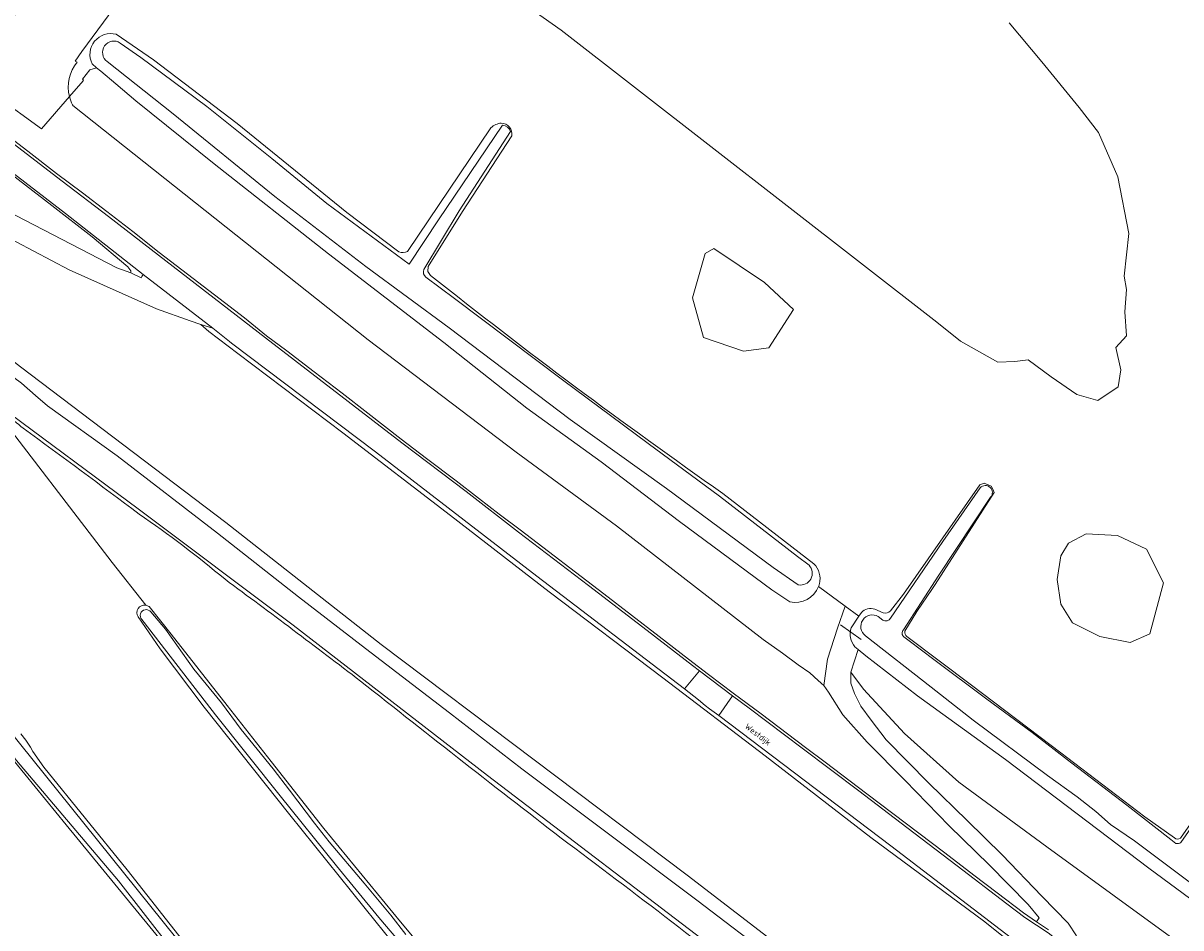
# Model space of a CAD drawing. Header units: metres. Extents: x 149984 to 156489, y 469398 to 478068.
# Tile 847 of 854: x 153014 to 153194, y 475318 to 475459. Entities that reach past the tile are written whole.
import ezdxf
from ezdxf.enums import TextEntityAlignment as Align

# ---------------------------------------------------------------- set-up
doc = ezdxf.new("R2010")
doc.units = ezdxf.units.M
doc.header["$LTSCALE"] = 0.75
for name, color, linetype, lineweight in [('B-WE-GR-GRAS-GV', 252, 'Continuous', 13), ('B-WE-GW-TALUD_KRUIN-G', 252, 'Continuous', 18), ('B-WE-KW-KUNSTWERK_DUIKER-G', 6, 'Continuous', 18), ('B-WE-OG-TERREIN_BEGROEID-GV', 252, 'Continuous', 18), ('B-WE-OG-TERREIN_ERF-GV', 252, 'Continuous', 18), ('B-WE-OG-TERREIN_OEVER-GV', 252, 'Continuous', 18), ('B-WE-OG-TOPOGRAFIE-T18', 7, 'Continuous', 18), ('B-WE-OG-WATER-GV', 252, 'Continuous', 18), ('B-WE-OG-WATER_MEER-GV', 252, 'Continuous', 18), ('B-WE-OG-WATER_SLOOT-GV', 252, 'Continuous', 18), ('B-WE-OG-WEG-GV', 252, 'Continuous', 18), ('B-WE-VH-GESLOTENVERHARDING-GV', 252, 'Continuous', 18), ('B-WE-VH-GESLOTENVERHARDING_ASFALT-GV', 252, 'Continuous', 18), ('B-WE-VH-ONVERHARD-GV', 252, 'Continuous', 18), ('B-WE-VH-OPENVERHARDING_BETONSTRAATSTEEN-GV', 252, 'Continuous', 18)]:
    doc.layers.add(name, color=color, linetype=linetype, lineweight=lineweight)
doc.styles.add('NLCS-ISO-M500-T18', font='NLCS-ISO.ttf', dxfattribs={"height": 0.9})

msp = doc.modelspace()

# ---------------------------------------------------------------- linework, layer by layer
at = {"layer": 'B-WE-GR-GRAS-GV', "flags": 128}
for points in [[(153214.71, 475545.137), (153191.03, 475550.031), (153179.653, 475553.339), (153155.634, 475563.738), (153153.873, 475564.548), (153146.737, 475567.829), (153138.609, 475571.566), (153128.811, 475579.687), (153123.536, 475584.993), (153121.603, 475585.766), (153114.473, 475578.086), (153104.211, 475566.976), (153068.318, 475516.944), (153056.203, 475500), (153038.635, 475475.431), (153022.937, 475454.149), (153021.881, 475452.638), (153022.21, 475452.46)], [(153167.541, 475458.573), (153172.624, 475452.521), (153178.434, 475445.38), (153181.46, 475441.507), (153184.486, 475434.608), (153186.181, 475425.772), (153185.454, 475419.115), (153185.817, 475417.057), (153185.575, 475413.547), (153185.817, 475409.795), (153184.143, 475407.984), (153184.945, 475404.51), (153184.548, 475401.865), (153181.373, 475399.748), (153178.066, 475400.674), (153174.097, 475403.452), (153170.525, 475406.098), (153168.408, 475405.833), (153165.762, 475405.701), (153159.942, 475409.008), (153156.238, 475411.919), (153097.673, 475457.473), (153062.972, 475481.901)], [(153028.297, 475456.803), (153034.121, 475452.808), (153047.143, 475442.882), (153064.279, 475429.051), (153072.398, 475422.919), (153072.717, 475422.826), (153073.056, 475422.801), (153073.392, 475422.846), (153073.706, 475422.957), (153086.738, 475442.249)], [(153021.01, 475447.094), (153023.141, 475449.564), (153023.22, 475449.656), (153023.034, 475449.803), (153024.19, 475451.29), (153025.248, 475451.598), (153024.56, 475452.195)], [(153089.976, 475440.956), (153082.304, 475429.208), (153076.958, 475420.643), (153076.903, 475419.835), (153077.322, 475419.223)], [(153122.799, 475207.339), (153116.757, 475214.803), (153100.109, 475234.52), (153086.371, 475251.047), (153065.346, 475277.372), (153046.921, 475300.918), (153035.684, 475315.13), (153020.517, 475333.614), (153010.84, 475345.434), (153003.474, 475354.646), (152990.573, 475371.719), (152978.572, 475387.233), (152969.467, 475399.44), (152968.864, 475400.136), (152968.357, 475400.791), (152968.183, 475401.353), (152967.964, 475401.908), (152967.759, 475402.319), (152967.585, 475402.468)], [(153008.325, 475399.655), (153027.689, 475374.497), (153032.913, 475367.835)], [(153032.913, 475367.835), (153027.689, 475374.497), (153008.325, 475399.655)], [(153149.017, 475366.987), (153151.075, 475369.549), (153162.937, 475386.615), (153163.633, 475386.855), (153164.726, 475386.375), (153165.012, 475385.902), (153165.207, 475385.412), (153165.208, 475385.409), (153156.018, 475371.069), (153155.464, 475370.261), (153153.117, 475366.84), (153151.267, 475363.768)], [(153122.896, 475385.245), (153137.092, 475374.274)], [(153137.808, 475370.734), (153141.965, 475367.679), (153144.104, 475366.107), (153144.501, 475366.707)], [(153145.278, 475224.603), (153134.36, 475238.183), (153128.188, 475246.211), (153122.466, 475253.181), (153111.253, 475266.202), (153094.931, 475286.195), (153090.426, 475291.697), (153085.482, 475297.986), (153077.577, 475307.622), (153068.833, 475318.46), (153055.378, 475335.186), (153042.01, 475351.954), (153035.184, 475361.043), (153031.716, 475366.015)], [(153033.433, 475367.615), (153036.868, 475363.333), (153045.624, 475352.217), (153052.489, 475343.501), (153060.702, 475333.053), (153072.625, 475318.476), (153080.045, 475309.619), (153090.41, 475297.141), (153093.526, 475292.921), (153105.815, 475277.874), (153123.485, 475256.857), (153142.985, 475233.111), (153148.115, 475226.56)], [(153146.586, 475367.205), (153147.888, 475366.654)], [(153151.563, 475362.936), (153161.669, 475355.366), (153175.59, 475344.854), (153188.686, 475334.868), (153193.298, 475331.564)], [(153013.436, 475347.797), (153014.215, 475346.825), (153014.934, 475345.741), (153015.331, 475345.059), (153017.018, 475342.584), (153030.039, 475326.626), (153039.76, 475314.181)], [(153194.232, 475331.516), (153197.708, 475336.541)]]:
    msp.add_lwpolyline(points, dxfattribs=at)
at = {"layer": 'B-WE-GR-GRAS-GV'}
for points in [[(153024.56, 475452.195, -0.6485395), (153028.297, 475456.803)], [(153022.21, 475452.46, 0.2403834), (153021.01, 475447.094)], [(153086.738, 475442.249, -0.148059), (153088.338, 475442.98)], [(153088.338, 475442.98, -0.4562059), (153089.976, 475440.956)], [(153077.322, 475419.223, 0.0150161), (153122.896, 475385.245)], [(153013.797, 475395.44, 0.0110077), (153008.325, 475399.655)], [(153031.866, 475382.041, 0.0037084), (153013.797, 475395.44)], [(153045.271, 475371.877, 0.0247635), (153031.866, 475382.041)], [(153137.092, 475374.274, -0.2605542), (153137.959, 475371.192)], [(153066.384, 475356.026, 0.0048255), (153045.271, 475371.877)], [(153137.959, 475371.192, -0.0320983), (153137.808, 475370.734)], [(153031.716, 475366.015, -0.6469405), (153032.913, 475367.835)], [(153032.913, 475367.835, -0.1204527), (153033.433, 475367.615)], [(153144.501, 475366.707, -0.3060618), (153146.586, 475367.205)], [(153147.888, 475366.654, 0.3032884), (153149.017, 475366.987)], [(153151.267, 475363.768, 0.2743745), (153151.563, 475362.936)], [(153098.723, 475330.764, -0.003576), (153066.384, 475356.026)], [(153133.149, 475304.388, 0.006068), (153098.723, 475330.764)], [(153193.298, 475331.564, 0.312916), (153194.232, 475331.516)]]:
    msp.add_lwpolyline(points, format="xyb", dxfattribs=at)
at = {"layer": 'B-WE-GR-GRAS-GV', "flags": 128}
for points in [[(153119.878, 475409.537), (153118.158, 475415.755), (153120.143, 475422.634), (153121.466, 475423.428), (153129.403, 475418.136), (153133.901, 475413.903), (153130.065, 475407.95), (153126.096, 475407.421)], [(153175.573, 475367.998), (153175.044, 475371.834), (153175.573, 475375.538), (153176.764, 475377.523), (153179.542, 475378.978), (153184.437, 475378.713), (153188.935, 475376.597), (153191.58, 475371.305), (153189.464, 475363.367), (153186.421, 475362.045), (153181.659, 475362.971), (153177.425, 475365.087)]]:
    msp.add_lwpolyline(points, close=True, dxfattribs=at)
at = {"layer": 'B-WE-GW-TALUD_KRUIN-G'}
msp.add_lwpolyline([(153021.495, 475445.823, -0.0558372), (153021.01, 475447.094)], format="xyb", dxfattribs=at)
at = {"layer": 'B-WE-GW-TALUD_KRUIN-G', "flags": 128}
msp.add_lwpolyline([(153138.65, 475355.33), (153137.78, 475356.11), (153136.46, 475357.28), (153134.65, 475358.57), (153132.22, 475360.34), (153129.19, 475362.5), (153106.31, 475380.21), (153090.69, 475391.7), (153067.58, 475409.19), (153021.55, 475445.72), (153021.522, 475445.771), (153021.495, 475445.823)], dxfattribs=at)
at = {"layer": 'B-WE-KW-KUNSTWERK_DUIKER-G', "flags": 128}
msp.add_lwpolyline([(153141.228, 475364.757), (153144.469, 475362.495)], dxfattribs=at)
at = {"layer": 'B-WE-OG-TERREIN_BEGROEID-GV', "flags": 128}
for points in [[(153022.21, 475452.46), (153021.881, 475452.638), (153022.937, 475454.149), (153038.635, 475475.431)], [(153014.69, 475463.16), (153008.39, 475453.72), (153008.17, 475453.36), (153005.271, 475455.373), (153002.557, 475452.232), (153016.658, 475442.047), (153021.01, 475447.094)], [(153021.01, 475447.094), (153016.658, 475442.047), (153002.557, 475452.232), (153005.271, 475455.373), (153003.772, 475456.413), (153002.87, 475457.04), (153000.72, 475454.24), (153000, 475454.794), (152999.859, 475454.902), (152996.64, 475457.38), (152998.73, 475460.2)], [(153138.65, 475355.33), (153137.78, 475356.11), (153136.46, 475357.28), (153134.65, 475358.57), (153132.22, 475360.34), (153129.19, 475362.5), (153106.31, 475380.21), (153090.69, 475391.7), (153067.58, 475409.19), (153021.55, 475445.72), (153021.522, 475445.771), (153021.495, 475445.823)], [(153010.268, 475441.844), (153014.534, 475438.59), (153019.017, 475435.102), (153023.038, 475432.082), (153026.824, 475429.185), (153030.88, 475426.054), (153035.012, 475422.806), (153038.523, 475420.09), (153043.626, 475416.222), (153048.285, 475412.605), (153051.744, 475409.837), (153054.898, 475407.473), (153059.147, 475404.219), (153063.525, 475400.889), (153067.533, 475397.74), (153072.76, 475393.737), (153076.669, 475390.711), (153081.316, 475387.223), (153084.786, 475384.502), (153088.034, 475382.05), (153091.288, 475379.58), (153104.323, 475369.635), (153112.942, 475362.959), (153117.53, 475359.442), (153120.679, 475357.037), (153124.512, 475354.128), (153128.865, 475350.903), (153135.78, 475345.666), (153138.834, 475343.379), (153145.339, 475338.463), (153153.47, 475332.309), (153157.526, 475329.242), (153162.044, 475325.778), (153165.684, 475323.004), (153169.746, 475319.885), (153171.782, 475318.523), (153172.196, 475319.143), (153170.48, 475321.19), (153164.44, 475327.36), (153158.2, 475333.48), (153151.32, 475340.51), (153145.39, 475346.48), (153141.6, 475350.73), (153139.37, 475354.28), (153138.65, 475355.33)], [(153042.75, 475410.491), (153041.484, 475411.571), (153039.833, 475412.128), (153034.566, 475414.041), (153020.994, 475420.116), (153009.915, 475425.928)], [(153389.253, 475145.827), (153362.379, 475166.347), (153234.094, 475264.357), (153229.699, 475267.909), (153217.98, 475276.942), (153207.059, 475285.377), (153196.172, 475293.634), (153186.062, 475301.413), (153172.734, 475311.346), (153163.556, 475318.648), (153145.965, 475331.644), (153129.496, 475344.351), (153113.537, 475356.514), (153095.836, 475369.909), (153080.45, 475381.83), (153063.62, 475394.71), (153047.26, 475407.05), (153042.75, 475410.491)], [(153013.396, 475404.959), (153045.38, 475380.707), (153069.632, 475361.727), (153117.316, 475325.759), (153156.213, 475295.884)], [(153194.41, 475314.92), (153173.41, 475330.17), (153159.67, 475340.27), (153151.2, 475347.87), (153144.85, 475354.74), (153142.83, 475357.39), (153142.85, 475355.69), (153143.4, 475354.06), (153144.4, 475352.1), (153146.04, 475349.93), (153148.36, 475346.85), (153155.03, 475340.1), (153161, 475334.3), (153166.45, 475328.96), (153172.62, 475322.51), (153176.76, 475318.3), (153178.06, 475316.3)]]:
    msp.add_lwpolyline(points, dxfattribs=at)
at = {"layer": 'B-WE-OG-TERREIN_BEGROEID-GV'}
for points in [[(153021.01, 475447.094, -0.2403834), (153022.21, 475452.46)], [(153021.495, 475445.823, -0.0558372), (153021.01, 475447.094)]]:
    msp.add_lwpolyline(points, format="xyb", dxfattribs=at)
at = {"layer": 'B-WE-OG-TERREIN_ERF-GV', "flags": 128}
for points in [[(153120.143, 475422.634), (153118.158, 475415.755), (153119.878, 475409.537), (153126.096, 475407.421), (153130.065, 475407.95), (153133.901, 475413.903), (153129.403, 475418.136), (153121.466, 475423.428)], [(153175.573, 475375.538), (153175.044, 475371.834), (153175.573, 475367.998), (153177.425, 475365.087), (153181.659, 475362.971), (153186.421, 475362.045), (153189.464, 475363.367), (153191.58, 475371.305), (153188.935, 475376.597), (153184.437, 475378.713), (153179.542, 475378.978), (153176.764, 475377.523)]]:
    msp.add_lwpolyline(points, close=True, dxfattribs=at)
at = {"layer": 'B-WE-OG-TERREIN_OEVER-GV', "flags": 128}
for points in [[(153338.151, 475580.454), (153338.035, 475580.744), (153337.85, 475580.98), (153337.607, 475581.155), (153337.312, 475581.258), (153336.999, 475581.272), (153336.708, 475581.2), (153336.496, 475581.085), (153336.315, 475580.926), (153327.752, 475565.425), (153311.636, 475535.562), (153296.922, 475507.741), (153287.03, 475490.136), (153275.113, 475469.834), (153265.99, 475453.561), (153255.14, 475435.016), (153245.551, 475418.304), (153239.599, 475407.812), (153231.968, 475394.431), (153223.393, 475379.555), (153216.179, 475367.614), (153208.79, 475354.834), (153197.708, 475336.541), (153194.232, 475331.516)], [(153086.738, 475442.249), (153073.706, 475422.957), (153073.392, 475422.846), (153073.056, 475422.801), (153072.717, 475422.826), (153072.398, 475422.919), (153064.279, 475429.051), (153047.143, 475442.882), (153034.121, 475452.808), (153028.297, 475456.803)], [(153028.918, 475455.446), (153032.165, 475453.184), (153042.43, 475445.548), (153052.583, 475437.429), (153061.129, 475430.44), (153073.97, 475420.989), (153078.555, 475427.908), (153088.519, 475442.636)], [(153025.248, 475451.598), (153024.19, 475451.29), (153023.034, 475449.803), (153023.22, 475449.656), (153023.141, 475449.564), (153021.01, 475447.094)], [(153024.56, 475452.195), (153025.248, 475451.598), (153025.896, 475451.035), (153028.245, 475449.102), (153031.384, 475446.449), (153043.59, 475436.63), (153061.428, 475422.607), (153079.364, 475408.797), (153092.33, 475398.54), (153103.94, 475390.16), (153116.14, 475380.86), (153130.53, 475370.23), (153133.349, 475368.339)], [(153133.349, 475368.339), (153130.53, 475370.23), (153116.14, 475380.86), (153103.94, 475390.16), (153092.33, 475398.54), (153079.364, 475408.797), (153061.428, 475422.607), (153043.59, 475436.63), (153031.384, 475446.449), (153028.245, 475449.102), (153025.896, 475451.035), (153025.248, 475451.598)], [(153134.653, 475371.022), (153130.765, 475373.693), (153114.118, 475386.021), (153099.076, 475396.773), (153080.226, 475411.043), (153067.249, 475420.634), (153053.036, 475431.518), (153037.179, 475444.409), (153026.91, 475452.552)], [(153021.495, 475445.823), (153021.522, 475445.771), (153021.55, 475445.72), (153067.58, 475409.19), (153090.69, 475391.7), (153106.31, 475380.21), (153129.19, 475362.5), (153132.22, 475360.34), (153134.65, 475358.57), (153136.46, 475357.28), (153137.78, 475356.11), (153138.65, 475355.33), (153139.214, 475359.412), (153140.78, 475364.27), (153141.965, 475367.679), (153137.808, 475370.734)], [(153089.779, 475441.648), (153081.795, 475429.291), (153076.271, 475420.153)], [(153082.304, 475429.208), (153089.976, 475440.956)], [(153077.322, 475419.223), (153076.903, 475419.835), (153076.958, 475420.643), (153082.304, 475429.208)], [(153076.603, 475418.958), (153081.065, 475415.624), (153097.908, 475402.952), (153111.23, 475393.035), (153122.373, 475384.824), (153134.526, 475375.434), (153136.333, 475374.065)], [(153180.856, 475276.472), (153156.213, 475295.884), (153117.316, 475325.759), (153069.632, 475361.727), (153045.38, 475380.707), (153013.396, 475404.959), (153003.839, 475412.361), (153002.372, 475413.18), (152998.143, 475414.859), (152995.935, 475416.023), (152995.012, 475416.574), (152994.043, 475417.012), (152992.721, 475417.52), (152991.714, 475417.853), (152991.459, 475417.892), (152990.58, 475418.029), (152989.369, 475418.047), (152987.655, 475417.991), (152984.857, 475417.727), (152981.857, 475417.682), (152980.789, 475417.858)], [(152996.025, 475414.881), (152998.801, 475413.335), (153005.725, 475408.151), (153013.561, 475402.457), (153015.703, 475400.506), (153017.608, 475398.896), (153028.467, 475391.136), (153044.087, 475379.062), (153056.714, 475369.144), (153067.172, 475361.094), (153080.292, 475351.068), (153091.529, 475342.364), (153104.867, 475332.38), (153118.858, 475321.875), (153131.266, 475312.442), (153137.763, 475307.693), (153151.188, 475297.679), (153163.631, 475288.295), (153175.269, 475279.524), (153179.185, 475276.768)], [(153177.23, 475272.778), (153164.944, 475281.939), (153146.234, 475295.859), (153122.755, 475313.457), (153086.178, 475341.289), (153055.883, 475364.731), (153031.742, 475382.845), (153010.105, 475398.848), (152997.84, 475408.597), (152994.926, 475410.742)], [(153070.763, 475270.872), (153028.651, 475324.892), (153012.74, 475343.659), (152994.563, 475367.074), (152991.785, 475371.043), (152981.228, 475385.33), (152969.124, 475400.59), (152968.994, 475400.862), (152968.777, 475401.899), (152968.018, 475402.81), (152967.946, 475402.753), (152967.585, 475402.468), (152967.759, 475402.319), (152967.964, 475401.908), (152968.183, 475401.353), (152968.357, 475400.791), (152968.864, 475400.136), (152969.467, 475399.44), (152978.572, 475387.233), (152990.573, 475371.719), (153003.474, 475354.646), (153010.84, 475345.434), (153020.517, 475333.614), (153035.684, 475315.13)], [(153151.267, 475363.768), (153153.117, 475366.84), (153155.464, 475370.261), (153156.018, 475371.069), (153165.208, 475385.409), (153165.207, 475385.412), (153165.012, 475385.902), (153164.726, 475386.375), (153163.633, 475386.855), (153162.937, 475386.615), (153151.075, 475369.549), (153149.017, 475366.987)], [(153149.056, 475365.813), (153157.175, 475377.771), (153163.027, 475386.139)], [(153137.092, 475374.274), (153122.896, 475385.245)], [(153164.644, 475384.65), (153156.546, 475372.54), (153151.048, 475363.998)], [(153031.716, 475366.015), (153035.184, 475361.043), (153042.01, 475351.954), (153055.378, 475335.186), (153068.833, 475318.46), (153077.577, 475307.622), (153085.482, 475297.986), (153090.426, 475291.697), (153094.931, 475286.195), (153111.253, 475266.202), (153122.466, 475253.181), (153128.188, 475246.211), (153134.36, 475238.183), (153145.278, 475224.603)], [(153148.115, 475226.56), (153142.985, 475233.111), (153123.485, 475256.857), (153105.815, 475277.874), (153093.526, 475292.921), (153090.41, 475297.141), (153080.045, 475309.619), (153072.625, 475318.476), (153060.702, 475333.053), (153052.489, 475343.501), (153045.624, 475352.217), (153036.868, 475363.333), (153033.433, 475367.615)], [(153033.704, 475366.796), (153035.968, 475364.113), (153040.404, 475357.857), (153044.725, 475352.637), (153047.792, 475348.495), (153052.757, 475342.339), (153055.327, 475339.033)], [(153144.501, 475366.707), (153144.104, 475366.107), (153142.925, 475364.324)], [(153147.888, 475366.654), (153146.586, 475367.205)], [(153147.124, 475366.077), (153147.822, 475365.517)], [(153145.759, 475225.489), (153137.936, 475234.665), (153131.459, 475243.38), (153123.122, 475253.348), (153115.32, 475262.573), (153107.944, 475271.52), (153101.68, 475279.249), (153094.748, 475288.463), (153092.675, 475290.669), (153091.524, 475291.73), (153090.52, 475292.843), (153089.722, 475293.839), (153086.172, 475298.042), (153079.004, 475307.046), (153073.403, 475314.293), (153069.241, 475319.178), (153062.654, 475327.211), (153053.894, 475338.143), (153043.772, 475350.778), (153034.409, 475362.862), (153032.311, 475365.595)], [(153352.057, 475204.621), (153346.229, 475208.692), (153335.358, 475216.951), (153322.965, 475226.375), (153310.859, 475235.694), (153301.846, 475242.617), (153291.466, 475250.691), (153281.658, 475258.204), (153271.201, 475266.241), (153260.296, 475274.448), (153249.532, 475282.59), (153237.459, 475291.928), (153226.97, 475300.017), (153215.902, 475308.61), (153205.007, 475317.176), (153196.03, 475324.432), (153187.054, 475331.13), (153183.341, 475333.685), (153181.032, 475335.677), (153178.13, 475337.969), (153173.501, 475341.281), (153161.928, 475349.949), (153155.4, 475355.051), (153145.144, 475363.072)], [(153151.119, 475362.905), (153151.924, 475362.311), (153155.794, 475359.374), (153164.062, 475353.198), (153171.136, 475347.989), (153177.309, 475343.222), (153185.889, 475336.674), (153192.763, 475331.307), (153193.529, 475330.725)], [(153193.298, 475331.564), (153188.686, 475334.868), (153175.59, 475344.854), (153161.669, 475355.366), (153151.563, 475362.936)], [(153204.39, 475315.77), (153189.29, 475326.86), (153166.96, 475343.77), (153153.25, 475353.71), (153145.21, 475359.95), (153143.972, 475360.946), (153142.83, 475357.39), (153144.85, 475354.74), (153151.2, 475347.87), (153159.67, 475340.27), (153173.41, 475330.17), (153194.41, 475314.92)], [(153143.496, 475361.33), (153143.972, 475360.946), (153145.21, 475359.95), (153153.25, 475353.71), (153166.96, 475343.77), (153189.29, 475326.86), (153204.39, 475315.77), (153219.1, 475304.27), (153234.05, 475292.52), (153249.98, 475279.9), (153267.39, 475266.74), (153282.48, 475255.03), (153297.86, 475243.7), (153314.43, 475231.08), (153317.5, 475228.65), (153351.923, 475202.39)], [(153009.11, 475351.385), (153043.714, 475308.414)], [(153039.76, 475314.181), (153030.039, 475326.626), (153017.018, 475342.584), (153015.331, 475345.059), (153014.934, 475345.741), (153014.215, 475346.825), (153013.436, 475347.797)], [(153055.327, 475339.033), (153059.202, 475333.852), (153061.533, 475330.956), (153066.954, 475324.518), (153071.141, 475319.523), (153073.465, 475316.508)], [(153194.305, 475330.886), (153195.839, 475333.091)]]:
    msp.add_lwpolyline(points, dxfattribs=at)
at = {"layer": 'B-WE-OG-TERREIN_OEVER-GV'}
for points in [[(153028.297, 475456.803, 0.6485395), (153024.56, 475452.195)], [(153026.91, 475452.552, -0.9790652), (153028.918, 475455.446)], [(153021.01, 475447.094, 0.0558372), (153021.495, 475445.823)], [(153088.338, 475442.98, 0.148059), (153086.738, 475442.249)], [(153089.976, 475440.956, 0.4562059), (153088.338, 475442.98)], [(153088.519, 475442.636, -0.3398343), (153089.779, 475441.648)], [(153076.271, 475420.153, 0.3249463), (153076.603, 475418.958)], [(153122.896, 475385.245, -0.0150161), (153077.322, 475419.223)], [(153008.325, 475399.655, -0.0110077), (153013.797, 475395.44)], [(153013.797, 475395.44, -0.0037084), (153031.866, 475382.041)], [(153163.027, 475386.139, -0.9838507), (153164.644, 475384.65)], [(153031.866, 475382.041, -0.0247635), (153045.271, 475371.877)], [(153136.333, 475374.065, -0.7403495), (153134.653, 475371.022)], [(153137.959, 475371.192, 0.2605542), (153137.092, 475374.274)], [(153045.271, 475371.877, -0.0048255), (153066.384, 475356.026)], [(153133.349, 475368.339, 0.3644233), (153137.808, 475370.734)], [(153137.808, 475370.734, -0.3644233), (153133.349, 475368.339)], [(153137.808, 475370.734, 0.0320983), (153137.959, 475371.192)], [(153032.913, 475367.835, 0.6469405), (153031.716, 475366.015)], [(153033.433, 475367.615, 0.1204527), (153032.913, 475367.835)], [(153032.311, 475365.595, -1.0517747), (153033.704, 475366.796)], [(153145.144, 475363.072, -0.9550675), (153147.124, 475366.077)], [(153146.586, 475367.205, 0.3060618), (153144.501, 475366.707)], [(153149.017, 475366.987, -0.3032884), (153147.888, 475366.654)], [(153142.925, 475364.324, 0.2669666), (153143.496, 475361.33)], [(153147.822, 475365.517, 0.3880398), (153149.056, 475365.813)], [(153151.048, 475363.998, 0.4235414), (153151.119, 475362.905)], [(153151.563, 475362.936, -0.2743745), (153151.267, 475363.768)], [(153066.384, 475356.026, 0.003576), (153098.723, 475330.764)], [(153098.723, 475330.764, -0.006068), (153133.149, 475304.388)], [(153194.232, 475331.516, -0.312916), (153193.298, 475331.564)], [(153193.529, 475330.725, 0.2596115), (153194.305, 475330.886)]]:
    msp.add_lwpolyline(points, format="xyb", dxfattribs=at)
at = {"layer": 'B-WE-OG-WATER-GV', "flags": 128}
for points in [[(153179.185, 475276.768), (153175.269, 475279.524), (153163.631, 475288.295), (153151.188, 475297.679), (153137.763, 475307.693), (153131.266, 475312.442), (153118.858, 475321.875), (153104.867, 475332.38), (153091.529, 475342.364), (153080.292, 475351.068), (153067.172, 475361.094), (153056.714, 475369.144), (153044.087, 475379.062), (153028.467, 475391.136), (153017.608, 475398.896), (153015.703, 475400.506), (153013.561, 475402.457), (153005.725, 475408.151), (152998.801, 475413.335), (152996.025, 475414.881)], [(152994.926, 475410.742), (152997.84, 475408.597), (153010.105, 475398.848), (153031.742, 475382.845), (153055.883, 475364.731), (153086.178, 475341.289), (153122.755, 475313.457), (153146.234, 475295.859), (153164.944, 475281.939), (153177.23, 475272.778)], [(153073.465, 475316.508), (153071.141, 475319.523), (153066.954, 475324.518), (153061.533, 475330.956), (153059.202, 475333.852), (153055.327, 475339.033), (153052.757, 475342.339), (153047.792, 475348.495), (153044.725, 475352.637), (153040.404, 475357.857), (153035.968, 475364.113), (153033.704, 475366.796)], [(153032.311, 475365.595), (153034.409, 475362.862), (153043.772, 475350.778), (153053.894, 475338.143), (153062.654, 475327.211), (153069.241, 475319.178), (153073.403, 475314.293), (153079.004, 475307.046), (153086.172, 475298.042), (153089.722, 475293.839), (153090.52, 475292.843), (153091.524, 475291.73), (153092.675, 475290.669), (153094.748, 475288.463), (153101.68, 475279.249), (153107.944, 475271.52), (153115.32, 475262.573), (153123.122, 475253.348), (153131.459, 475243.38), (153137.936, 475234.665), (153145.759, 475225.489)]]:
    msp.add_lwpolyline(points, dxfattribs=at)
at = {"layer": 'B-WE-OG-WATER-GV'}
msp.add_lwpolyline([(153033.704, 475366.796, 1.0517747), (153032.311, 475365.595)], format="xyb", dxfattribs=at)
at = {"layer": 'B-WE-OG-WATER_MEER-GV', "flags": 128}
msp.add_lwpolyline([(153062.972, 475481.901), (153097.673, 475457.473), (153156.238, 475411.919), (153159.942, 475409.008), (153165.762, 475405.701), (153168.408, 475405.833), (153170.525, 475406.098), (153174.097, 475403.452), (153178.066, 475400.674), (153181.373, 475399.748), (153184.548, 475401.865), (153184.945, 475404.51), (153184.143, 475407.984), (153185.817, 475409.795), (153185.575, 475413.547), (153185.817, 475417.057), (153185.454, 475419.115), (153186.181, 475425.772), (153184.486, 475434.608), (153181.46, 475441.507), (153178.434, 475445.38), (153172.624, 475452.521), (153167.541, 475458.573)], dxfattribs=at)
at = {"layer": 'B-WE-OG-WATER_SLOOT-GV', "flags": 128}
for points in [[(153336.659, 475579.892), (153325.89, 475560.541), (153320.654, 475550.561), (153309.644, 475530.431), (153301.917, 475515.969), (153289.984, 475494.733), (153269.744, 475458.75), (153248.842, 475422.105), (153236.538, 475401.732), (153217.356, 475367.866), (153206.494, 475350.548), (153199.093, 475338.057), (153195.839, 475333.091), (153194.305, 475330.886)], [(153088.519, 475442.636), (153078.555, 475427.908), (153073.97, 475420.989), (153061.129, 475430.44), (153052.583, 475437.429), (153042.43, 475445.548), (153032.165, 475453.184), (153028.918, 475455.446)], [(153026.91, 475452.552), (153037.179, 475444.409), (153053.036, 475431.518), (153067.249, 475420.634), (153080.226, 475411.043), (153099.076, 475396.773), (153114.118, 475386.021), (153130.765, 475373.693), (153134.653, 475371.022)], [(153076.271, 475420.153), (153081.795, 475429.291), (153089.779, 475441.648)], [(153136.333, 475374.065), (153134.526, 475375.434), (153122.373, 475384.824), (153111.23, 475393.035), (153097.908, 475402.952), (153081.065, 475415.624), (153076.603, 475418.958)], [(153043.714, 475308.414), (153009.11, 475351.385), (153000.237, 475363.132), (152982.203, 475386.123), (152981.52, 475387.048), (152971.509, 475399.977), (152970.426, 475401.453), (152969.936, 475401.994), (152969.476, 475402.301), (152968.68, 475403.333), (152968.55, 475404.219), (152967.508, 475403.227), (152967.798, 475403.074), (152968.018, 475402.81), (152968.777, 475401.899), (152968.994, 475400.862), (152969.124, 475400.59), (152981.228, 475385.33), (152991.785, 475371.043), (152994.563, 475367.074), (153012.74, 475343.659), (153028.651, 475324.892), (153070.763, 475270.872)], [(153163.027, 475386.139), (153157.175, 475377.771), (153149.056, 475365.813)], [(153151.048, 475363.998), (153156.546, 475372.54), (153164.644, 475384.65)], [(153147.822, 475365.517), (153147.124, 475366.077)], [(153145.144, 475363.072), (153155.4, 475355.051), (153161.928, 475349.949), (153173.501, 475341.281), (153178.13, 475337.969), (153181.032, 475335.677), (153183.341, 475333.685), (153187.054, 475331.13), (153196.03, 475324.432), (153205.007, 475317.176), (153215.902, 475308.61), (153226.97, 475300.017), (153237.459, 475291.928), (153249.532, 475282.59), (153260.296, 475274.448), (153271.201, 475266.241), (153281.658, 475258.204), (153291.466, 475250.691), (153301.846, 475242.617), (153310.859, 475235.694), (153322.965, 475226.375), (153335.358, 475216.951), (153346.229, 475208.692), (153352.057, 475204.621)], [(153193.529, 475330.725), (153192.763, 475331.307), (153185.889, 475336.674), (153177.309, 475343.222), (153171.136, 475347.989), (153164.062, 475353.198), (153155.794, 475359.374), (153151.924, 475362.311), (153151.119, 475362.905)]]:
    msp.add_lwpolyline(points, dxfattribs=at)
at = {"layer": 'B-WE-OG-WATER_SLOOT-GV'}
for points in [[(153028.918, 475455.446, 0.9790652), (153026.91, 475452.552)], [(153089.779, 475441.648, 0.3398343), (153088.519, 475442.636)], [(153076.603, 475418.958, -0.3249463), (153076.271, 475420.153)], [(153164.644, 475384.65, 0.9838507), (153163.027, 475386.139)], [(153134.653, 475371.022, 0.7403495), (153136.333, 475374.065)], [(153147.124, 475366.077, 0.9550675), (153145.144, 475363.072)], [(153149.056, 475365.813, -0.3880398), (153147.822, 475365.517)], [(153151.119, 475362.905, -0.4235414), (153151.048, 475363.998)], [(153194.305, 475330.886, -0.2596115), (153193.529, 475330.725)]]:
    msp.add_lwpolyline(points, format="xyb", dxfattribs=at)
at = {"layer": 'B-WE-OG-WEG-GV', "flags": 128}
msp.add_lwpolyline([(152964.051, 475470.002), (152976.514, 475456.257), (152981.488, 475452.153), (152983.075, 475450.843), (153004.873, 475434.341), (153005.926, 475432.339), (153006.465, 475431.915), (153011.276, 475429.272), (153028.414, 475420.432), (153030.576, 475419.629), (153030.586, 475419.947), (153030.109, 475420.568), (153024.583, 475425.268), (153018.246, 475430.14), (153008.846, 475437.343), (153000.311, 475443.902), (152991.167, 475450.749), (152981.9, 475457.885), (152972.223, 475465.043), (152965.12, 475470.081), (152964.604, 475470.387), (152964.443, 475470.398)], close=True, dxfattribs=at)
msp.add_lwpolyline([(153173.888, 475311.401), (153149.095, 475330.356), (153122.272, 475350.654), (153120.818, 475351.675), (153120.152, 475352.219), (153119.098, 475353.079), (153116.939, 475354.816), (153093.883, 475372.362), (153068.72, 475391.76), (153046.286, 475408.694), (153045.96, 475408.94), (153043.371, 475411.035), (153041.484, 475411.571), (153042.75, 475410.491), (153047.26, 475407.05), (153063.62, 475394.71), (153080.45, 475381.83), (153095.836, 475369.909), (153113.537, 475356.514), (153129.496, 475344.351), (153145.965, 475331.644), (153163.556, 475318.648), (153172.734, 475311.346)], dxfattribs=at)
at = {"layer": 'B-WE-VH-GESLOTENVERHARDING-GV', "flags": 128}
for points in [[(152972.223, 475465.043), (152981.9, 475457.885), (152991.167, 475450.749), (153000.311, 475443.902), (153008.846, 475437.343), (153018.246, 475430.14), (153024.583, 475425.268), (153030.109, 475420.568), (153030.586, 475419.947), (153030.576, 475419.629), (153032.187, 475418.852), (153032.29, 475419.04), (153032.484, 475419.353), (153020.389, 475428.868), (153000.646, 475444.039), (152996.507, 475447.301), (152990.564, 475451.768), (152975.652, 475462.979)], [(153173.67, 475317.261), (153171.782, 475318.523), (153169.746, 475319.885), (153165.684, 475323.004), (153162.044, 475325.778), (153157.526, 475329.242), (153153.47, 475332.309), (153145.339, 475338.463), (153138.834, 475343.379), (153135.78, 475345.666), (153128.865, 475350.903), (153124.512, 475354.128), (153120.679, 475357.037), (153117.53, 475359.442), (153112.942, 475362.959), (153104.323, 475369.635), (153091.288, 475379.58), (153088.034, 475382.05), (153084.786, 475384.502), (153081.316, 475387.223), (153076.669, 475390.711), (153072.76, 475393.737), (153067.533, 475397.74), (153063.525, 475400.889), (153059.147, 475404.219), (153054.898, 475407.473), (153051.744, 475409.837), (153048.285, 475412.605), (153043.626, 475416.222), (153038.523, 475420.09), (153035.012, 475422.806), (153030.88, 475426.054), (153026.824, 475429.185), (153023.038, 475432.082), (153019.017, 475435.102), (153014.534, 475438.59), (153010.268, 475441.844)], [(153012.262, 475439.807), (153019.882, 475433.943), (153027.127, 475428.395), (153033.74, 475423.268), (153051.59, 475409.49), (153072.816, 475393.16), (153082.847, 475385.552), (153091.04, 475379.208), (153101.926, 475370.921), (153111.114, 475363.921), (153118.16, 475358.432), (153119.246, 475357.617), (153124.413, 475353.74), (153126.997, 475351.819), (153135.284, 475345.58), (153144.074, 475338.908), (153151.577, 475333.22), (153159.431, 475327.25), (153167.18, 475321.293), (153169.997, 475319.192), (153173.615, 475316.795)]]:
    msp.add_lwpolyline(points, dxfattribs=at)
at = {"layer": 'B-WE-VH-GESLOTENVERHARDING_ASFALT-GV', "flags": 128}
for points in [[(153000.646, 475444.039), (153020.389, 475428.868), (153032.484, 475419.353), (153043.371, 475411.035), (153045.96, 475408.94), (153046.286, 475408.694), (153068.72, 475391.76), (153093.883, 475372.362), (153116.939, 475354.816), (153119.246, 475357.617), (153118.16, 475358.432), (153111.114, 475363.921), (153101.926, 475370.921), (153091.04, 475379.208), (153082.847, 475385.552), (153072.816, 475393.16), (153051.59, 475409.49), (153033.74, 475423.268), (153027.127, 475428.395), (153019.882, 475433.943), (153012.262, 475439.807)], [(153196.453, 475299.007), (153186.961, 475306.24), (153173.615, 475316.795), (153169.997, 475319.192), (153167.18, 475321.293), (153159.431, 475327.25), (153151.577, 475333.22), (153144.074, 475338.908), (153135.284, 475345.58), (153126.997, 475351.819), (153124.413, 475353.74), (153122.272, 475350.654), (153149.095, 475330.356), (153173.888, 475311.401), (153197.937, 475293.19)]]:
    msp.add_lwpolyline(points, dxfattribs=at)
msp.add_lwpolyline([(153124.413, 475353.74), (153119.246, 475357.617), (153116.939, 475354.816), (153119.098, 475353.079), (153120.152, 475352.219), (153120.818, 475351.675), (153122.272, 475350.654)], close=True, dxfattribs=at)
at = {"layer": 'B-WE-VH-ONVERHARD-GV', "flags": 128}
for points in [[(153142.925, 475364.324), (153144.104, 475366.107), (153141.965, 475367.679), (153140.78, 475364.27), (153139.214, 475359.412), (153138.65, 475355.33), (153139.37, 475354.28), (153141.6, 475350.73), (153145.39, 475346.48), (153151.32, 475340.51), (153158.2, 475333.48), (153164.44, 475327.36), (153170.48, 475321.19), (153172.196, 475319.143), (153171.782, 475318.523), (153173.67, 475317.261)], [(153142.83, 475357.39), (153143.972, 475360.946), (153143.496, 475361.33)], [(153178.06, 475316.3), (153176.76, 475318.3), (153172.62, 475322.51), (153166.45, 475328.96), (153161, 475334.3), (153155.03, 475340.1), (153148.36, 475346.85), (153146.04, 475349.93), (153144.4, 475352.1), (153143.4, 475354.06), (153142.85, 475355.69), (153142.83, 475357.39)]]:
    msp.add_lwpolyline(points, dxfattribs=at)
at = {"layer": 'B-WE-VH-ONVERHARD-GV'}
msp.add_lwpolyline([(153143.496, 475361.33, -0.2669666), (153142.925, 475364.324)], format="xyb", dxfattribs=at)
at = {"layer": 'B-WE-VH-OPENVERHARDING_BETONSTRAATSTEEN-GV', "flags": 128}
msp.add_lwpolyline([(153032.484, 475419.353), (153032.29, 475419.04), (153032.187, 475418.852), (153030.576, 475419.629), (153028.414, 475420.432), (153011.276, 475429.272), (153006.465, 475431.915), (153004.836, 475429.716), (153004.436, 475429.176), (153004.281, 475428.968), (153009.915, 475425.928), (153020.994, 475420.116), (153034.566, 475414.041), (153039.833, 475412.128), (153041.484, 475411.571), (153043.371, 475411.035)], close=True, dxfattribs=at)

# ---------------------------------------------------------------- texts
at = {"layer": 'B-WE-OG-TOPOGRAFIE-T18', "style": 'NLCS-ISO-M500-T18'}
msp.add_text('Westdijk', height=0.9, rotation=322.4, dxfattribs=at).set_placement((153128.288, 475347.595), align=Align.MIDDLE)

doc.saveas('drawing.dxf')
